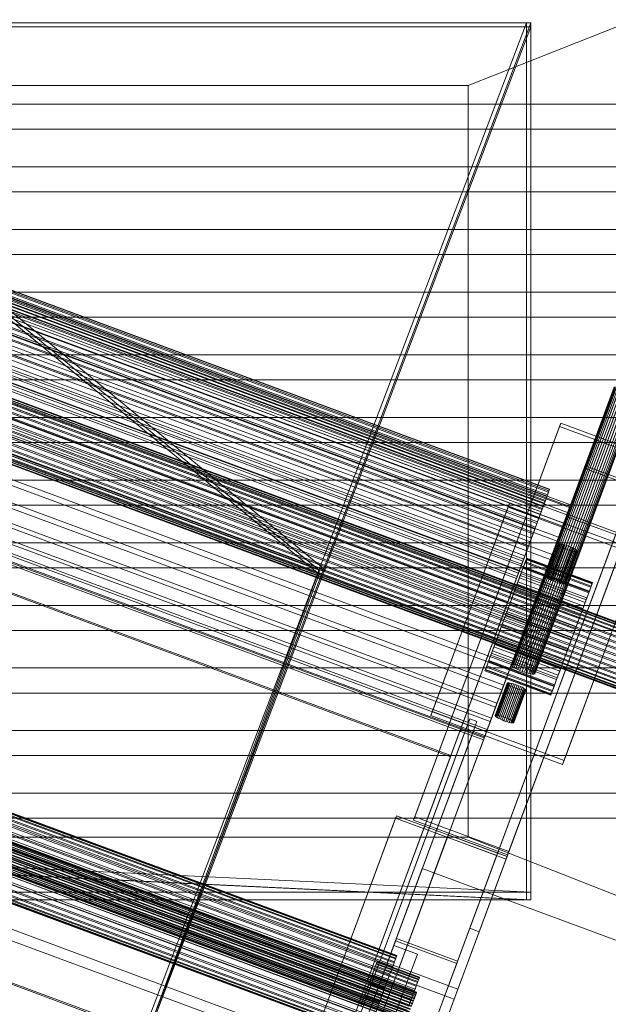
# Model space of a CAD drawing. Header units: millimetres. Extents: x -4395 to 65662, y -65530 to 6847.
# Tile 778 of 1034: x 27021 to 27256, y -18197 to -17804. Entities that reach past the tile are written whole.
import ezdxf

# ---------------------------------------------------------------- set-up
doc = ezdxf.new("R2010")
doc.units = ezdxf.units.MM
for name, color, linetype, lineweight in [('superior_C06', 7, 'Continuous', 0), ('superior_CHUTE_GRIZZLY_SEPARADOR', 7, 'Continuous', 0), ('superior_fines-r33-C06-receiver', 7, 'Continuous', 0)]:
    doc.layers.add(name, color=color, linetype=linetype, lineweight=lineweight)

msp = doc.modelspace()

# ---------------------------------------------------------------- linework, layer by layer
at = {"layer": 'superior_C06'}
for p, q in [((26893.945, -17868.873), (27240.912, -17997.38)), ((26892.461, -17872.879), (27239.428, -18001.386)), ((26892.785, -17872.004), (27239.752, -18000.51)), ((26893.528, -17869.997), (27240.495, -17998.504)), ((26893.694, -17869.551), (27240.661, -17998.057)), ((27231.283, -17994.584), (26903.071, -17873.024)), ((26903.243, -17872.561), (27231.455, -17994.121)), ((27231.469, -17994.082), (26903.257, -17872.522)), ((27231.525, -17993.932), (26903.313, -17872.372)), ((26903.531, -17871.781), (27231.744, -17993.341)), ((26903.922, -17870.725), (27232.134, -17992.285)), ((26904.098, -17870.252), (27232.31, -17991.812)), ((26904.295, -17869.72), (27232.507, -17991.28)), ((26904.354, -17869.561), (27232.566, -17991.121)), ((26891.254, -17876.137), (27238.221, -18004.644)), ((27229.931, -17998.234), (26901.719, -17876.674)), ((27230.477, -17996.762), (26902.264, -17875.202)), ((26902.267, -17875.195), (27230.479, -17996.755)), ((27230.749, -17996.026), (26902.537, -17874.466)), ((26902.665, -17874.122), (27230.877, -17995.682)), ((27231.118, -17995.03), (26902.906, -17873.47)), ((26890.783, -17877.409), (27237.75, -18005.915)), ((26900.093, -17881.064), (27228.305, -18002.624)), ((27228.373, -18002.442), (26900.161, -17880.882)), ((27228.844, -18001.17), (26900.632, -17879.61)), ((26901.013, -17878.582), (27229.225, -18000.142)), ((27229.556, -17999.247), (26901.344, -17877.687)), ((26901.512, -17877.234), (27229.724, -17998.794)), ((26829.348, -17884.926), (27279.467, -18051.637)), ((26888.56, -17883.411), (27235.527, -18011.918)), ((26889.159, -17881.793), (27236.126, -18010.299)), ((27226.946, -18006.293), (26898.734, -17884.733)), ((27227.505, -18004.784), (26899.293, -17883.224)), ((26899.501, -17882.664), (27227.713, -18004.224)), ((26828.002, -17888.561), (27278.121, -18055.272)), ((26828.152, -17888.156), (27278.271, -18054.867)), ((26828.558, -17887.06), (27278.677, -18053.771)), ((26828.675, -17886.742), (27278.795, -18053.453)), ((26828.977, -17885.928), (27279.096, -18052.639)), ((26829.058, -17885.709), (27279.178, -18052.42)), ((26829.244, -17885.207), (27279.363, -18051.918)), ((26829.285, -17885.096), (27279.405, -18051.806)), ((26886.581, -17888.754), (27233.548, -18017.26)), ((27225.939, -18009.014), (26897.727, -17887.454)), ((26897.757, -17887.372), (27225.969, -18008.932)), ((26898.433, -17885.548), (27226.645, -18007.108)), ((26826.571, -17892.424), (27276.69, -18059.135)), ((26826.767, -17891.896), (27276.886, -18058.607)), ((26827.331, -17890.372), (27277.45, -18057.083)), ((26827.507, -17889.896), (27277.627, -18056.607)), ((26885.877, -17890.657), (27232.844, -18019.163)), ((26895.812, -17892.625), (27224.024, -18014.185)), ((27224.171, -18013.787), (26895.959, -17892.227)), ((26896.559, -17890.607), (27224.771, -18012.168)), ((27225.301, -18010.734), (26897.089, -17889.174)), ((26825.114, -17896.358), (27275.233, -18063.069)), ((26825.751, -17894.639), (27275.87, -18061.35)), ((26825.958, -17894.078), (27276.078, -18060.789)), ((26883.619, -17896.752), (27230.586, -18025.258)), ((26894.503, -17896.157), (27222.716, -18017.717)), ((27223.466, -18015.69), (26895.254, -17894.13)), ((26824.057, -17899.211), (27274.177, -18065.922)), ((26824.265, -17898.65), (27274.384, -18065.361)), ((26824.902, -17896.931), (27275.021, -18063.642)), ((26882.836, -17898.866), (27229.803, -18027.373)), ((27221.472, -18021.075), (26893.26, -17899.515)), ((26893.698, -17898.332), (27221.91, -18019.892)), ((27222.232, -18019.022), (26894.02, -17897.462)), ((26822.508, -17903.393), (27272.628, -18070.104)), ((26822.685, -17902.917), (27272.804, -18069.628)), ((26823.249, -17901.393), (27273.368, -18068.104)), ((26823.445, -17900.865), (27273.564, -18067.576)), ((26891.451, -17904.398), (27219.663, -18025.958)), ((27220.155, -18024.629), (26891.943, -17903.069)), ((26892.302, -17902.1), (27220.514, -18023.66)), ((26820.668, -17908.363), (27270.787, -18075.074)), ((27270.85, -18074.904), (26820.73, -17908.194)), ((26820.772, -17908.082), (27270.891, -18074.793)), ((26820.957, -17907.58), (27271.077, -18074.291)), ((26821.039, -17907.361), (27271.158, -18074.072)), ((26821.34, -17906.547), (27271.46, -18073.258)), ((26821.458, -17906.229), (27271.577, -18072.94)), ((26821.864, -17905.133), (27271.983, -18071.844)), ((26822.014, -17904.728), (27272.133, -18071.439)), ((26879.555, -17907.725), (27226.522, -18036.231)), ((26880.387, -17905.48), (27227.354, -18033.986)), ((26889.992, -17908.337), (27218.204, -18029.897)), ((27219.353, -18026.797), (26891.141, -17905.237)), ((26888.933, -17911.198), (27217.145, -18032.758)), ((27217.323, -18032.276), (26889.111, -17910.716)), ((27217.976, -18030.513), (26889.764, -17908.953)), ((26877.008, -17914.603), (27223.975, -18043.109)), ((27215.732, -18036.573), (26887.52, -17915.012)), ((26887.613, -17914.76), (27215.825, -18036.32)), ((26876.16, -17916.891), (27223.127, -18045.397)), ((26873.613, -17923.769), (27220.58, -18052.275)), ((26885.206, -17921.259), (27213.418, -18042.819)), ((27213.461, -18042.704), (26885.249, -17921.144)), ((26872.781, -17926.014), (27219.748, -18054.52)), ((26882.812, -17927.724), (27211.024, -18049.284)), ((27211.202, -18048.802), (26882.99, -17927.242)), ((26869.549, -17934.742), (27216.516, -18063.248)), ((26870.332, -17932.627), (27217.299, -18061.134)), ((26866.587, -17942.74), (27213.554, -18071.246)), ((26867.291, -17940.837), (27214.258, -18069.343)), ((26864.009, -17949.701), (27210.976, -18078.207)), ((26864.608, -17948.082), (27211.575, -18076.589)), ((27258.293, -17950.45), (27217.23, -18061.321)), ((27258.325, -17950.64), (27217.262, -18061.511)), ((27258.441, -17950.327), (27217.378, -18061.198)), ((27258.536, -17950.89), (27217.473, -18061.76)), ((27258.763, -17950.276), (27217.7, -18061.146)), ((27258.918, -17951.189), (27217.855, -18062.059)), ((27259.248, -17950.297), (27218.185, -18061.168)), ((27259.456, -17951.526), (27218.393, -18062.397)), ((27259.876, -17950.392), (27218.813, -18061.262)), ((27260.624, -17950.555), (27219.56, -18061.426)), ((27261.462, -17950.781), (27220.399, -18061.652)), ((27262.358, -17951.061), (27221.295, -18061.932)), ((27263.279, -17951.385), (27222.215, -18062.255)), ((27264.188, -17951.739), (27223.125, -18062.609)), ((26861.914, -17955.356), (27208.881, -18083.863)), ((26862.385, -17954.085), (27209.352, -18082.591)), ((27260.13, -17951.889), (27219.066, -18062.76)), ((27260.913, -17952.264), (27219.85, -18063.134)), ((27261.775, -17952.635), (27220.712, -18063.505)), ((27262.684, -17952.989), (27221.621, -18063.86)), ((27263.605, -17953.313), (27222.542, -18064.183)), ((27264.501, -17953.593), (27223.438, -18064.463)), ((27265.05, -17952.11), (27223.987, -18062.981)), ((27265.339, -17953.819), (27224.276, -18064.689)), ((27265.834, -17952.485), (27224.77, -18063.355)), ((27266.087, -17953.982), (27225.024, -18064.853)), ((27266.507, -17952.848), (27225.444, -18063.718)), ((27266.715, -17954.077), (27225.652, -18064.947)), ((27267.045, -17953.185), (27225.982, -18064.056)), ((27267.2, -17954.098), (27226.137, -18064.969)), ((27267.427, -17953.484), (27226.364, -18064.355)), ((27267.522, -17954.047), (27226.459, -18064.917)), ((27267.638, -17953.734), (27226.575, -18064.604)), ((27226.607, -18064.794), (27267.67, -17953.924)), ((26860.383, -17959.49), (27207.35, -18087.996)), ((26860.707, -17958.614), (27207.674, -18087.121)), ((26859.223, -17962.62), (27206.19, -18091.127)), ((27206.441, -18090.449), (26859.474, -17961.943)), ((26859.64, -17961.496), (27206.607, -18090.003)), ((27178.319, -18123.192), (27236.491, -17966.126)), ((27236.967, -17964.842), (27178.794, -18121.909)), ((27236.967, -17964.842), (27236.491, -17966.126)), ((27236.491, -17966.126), (27274.001, -17980.018)), ((27274.477, -17978.735), (27236.967, -17964.842)), ((26864.801, -17976.354), (27193.013, -18097.914)), ((27193.191, -18097.432), (26864.979, -17975.872)), ((27216.304, -18135.801), (27274.477, -17978.735)), ((26698.409, -19462.137), (27246.316, -17982.788)), ((27246.673, -17981.825), (26698.766, -19461.174)), ((27274.001, -17980.018), (27215.828, -18137.085)), ((27246.673, -17981.825), (27246.316, -17982.788)), ((27246.316, -17982.788), (27269.76, -17991.47)), ((27270.116, -17990.508), (27246.673, -17981.825)), ((27265.83, -17990.563), (26717.923, -19469.911)), ((26722.209, -19469.857), (27270.116, -17990.508)), ((27232.566, -17991.121), (27231.525, -17993.932)), ((27232.566, -17991.121), (27232.31, -17991.812)), ((27232.507, -17991.28), (27232.566, -17991.121)), ((26721.674, -19471.301), (27269.581, -17991.952)), ((27269.76, -17991.47), (26721.853, -19470.819)), ((27231.455, -17994.121), (27230.477, -17996.762)), ((27231.118, -17995.03), (27230.477, -17996.762)), ((27230.479, -17996.755), (27231.455, -17994.121)), ((27231.744, -17993.341), (27230.749, -17996.026)), ((27230.749, -17996.026), (27231.283, -17994.584)), ((27231.744, -17993.341), (27230.877, -17995.682)), ((27232.134, -17992.285), (27231.118, -17995.03)), ((27231.469, -17994.082), (27231.118, -17995.03)), ((27232.31, -17991.812), (27231.283, -17994.584)), ((27231.283, -17994.584), (27231.525, -17993.932)), ((27231.455, -17994.121), (27232.134, -17992.285)), ((27232.507, -17991.28), (27231.469, -17994.082)), ((27231.525, -17993.932), (27231.469, -17994.082)), ((27232.31, -17991.812), (27231.744, -17993.341)), ((27232.134, -17992.285), (27232.507, -17991.28)), ((27185.217, -18081.532), (27216.015, -17998.379)), ((27216.609, -17996.774), (27185.812, -18079.927)), ((27216.609, -17996.774), (27216.015, -17998.379)), ((27216.015, -17998.379), (27268.529, -18017.828)), ((27269.123, -18016.224), (27216.609, -17996.774)), ((27229.724, -17998.794), (27228.305, -18002.624)), ((27228.844, -18001.17), (27229.931, -17998.234)), ((27229.724, -17998.794), (27228.844, -18001.17)), ((27229.225, -18000.142), (27230.479, -17996.755)), ((27230.479, -17996.755), (27229.556, -17999.247)), ((27230.477, -17996.762), (27229.556, -17999.247)), ((27230.877, -17995.682), (27229.724, -17998.794)), ((27230.877, -17995.682), (27229.931, -17998.234)), ((27229.931, -17998.234), (27230.749, -17996.026)), ((27239.428, -18001.386), (27240.495, -17998.504)), ((27240.661, -17998.057), (27239.752, -18000.51)), ((27240.495, -17998.504), (27240.912, -17997.38)), ((27240.912, -17997.38), (27240.661, -17998.057)), ((26691.278, -19481.39), (27239.185, -18002.041)), ((27239.542, -18001.078), (26691.635, -19480.427)), ((27228.305, -18002.624), (27226.645, -18007.108)), ((27228.373, -18002.442), (27226.946, -18006.293)), ((27227.505, -18004.784), (27228.844, -18001.17)), ((27228.305, -18002.624), (27227.505, -18004.784)), ((27227.713, -18004.224), (27229.225, -18000.142)), ((27229.556, -17999.247), (27228.373, -18002.442)), ((27229.225, -18000.142), (27228.373, -18002.442)), ((27237.75, -18005.915), (27239.428, -18001.386)), ((27239.752, -18000.51), (27238.221, -18004.644)), ((27239.542, -18001.078), (27239.185, -18002.041)), ((27239.185, -18002.041), (27262.629, -18010.724)), ((27262.985, -18009.761), (27239.542, -18001.078)), ((27226.946, -18006.293), (27225.301, -18010.734)), ((27225.939, -18009.014), (27227.505, -18004.784)), ((27225.969, -18008.932), (27227.713, -18004.224)), ((27227.713, -18004.224), (27226.946, -18006.293)), ((27235.527, -18011.918), (27237.75, -18005.915)), ((27238.221, -18004.644), (27236.126, -18010.299)), ((26710.971, -19488.684), (27258.878, -18009.335)), ((27262.629, -18010.724), (26714.722, -19490.073)), ((26715.078, -19489.11), (27262.985, -18009.761)), ((27225.301, -18010.734), (27223.466, -18015.69)), ((27224.024, -18014.185), (27225.969, -18008.932)), ((27224.171, -18013.787), (27225.939, -18009.014)), ((27226.645, -18007.108), (27224.771, -18012.168)), ((27225.969, -18008.932), (27225.301, -18010.734)), ((27226.645, -18007.108), (27225.939, -18009.014)), ((27236.126, -18010.299), (27233.548, -18017.26)), ((27221.91, -18019.892), (27224.024, -18014.185)), ((27222.232, -18019.022), (27224.171, -18013.787)), ((27224.771, -18012.168), (27222.716, -18017.717)), ((27224.024, -18014.185), (27223.466, -18015.69)), ((27224.771, -18012.168), (27224.171, -18013.787)), ((27236.14, -18013.143), (27231.349, -18026.078)), ((27236.165, -18013.295), (27231.375, -18026.23)), ((27236.258, -18013.044), (27231.467, -18025.979)), ((27236.334, -18013.494), (27231.544, -18026.429)), ((27236.516, -18013.003), (27231.725, -18025.938)), ((27236.64, -18013.734), (27231.849, -18026.669)), ((27236.904, -18013.021), (27232.113, -18025.955)), ((27237.07, -18014.004), (27232.28, -18026.939)), ((27237.406, -18013.096), (27232.616, -18026.031)), ((27237.609, -18014.294), (27232.818, -18027.229)), ((27232.844, -18019.163), (27235.527, -18011.918)), ((27238.004, -18013.227), (27233.214, -18026.162)), ((27238.236, -18014.594), (27233.445, -18027.528)), ((27238.675, -18013.408), (27233.884, -18026.343)), ((27239.392, -18013.632), (27234.601, -18026.567)), ((27240.128, -18013.89), (27235.338, -18026.825)), ((27240.856, -18014.174), (27236.065, -18027.109)), ((27236.14, -18013.143), (27236.258, -18013.044)), ((27236.165, -18013.295), (27236.14, -18013.143)), ((27236.334, -18013.494), (27236.165, -18013.295)), ((27236.258, -18013.044), (27236.516, -18013.003)), ((27236.64, -18013.734), (27236.334, -18013.494)), ((27236.516, -18013.003), (27236.904, -18013.021)), ((27237.07, -18014.004), (27236.64, -18013.734)), ((27241.546, -18014.471), (27236.755, -18027.406)), ((27236.904, -18013.021), (27237.406, -18013.096)), ((27237.609, -18014.294), (27237.07, -18014.004)), ((27237.406, -18013.096), (27238.004, -18013.227)), ((27238.236, -18014.594), (27237.609, -18014.294)), ((27238.004, -18013.227), (27238.675, -18013.408)), ((27238.926, -18014.891), (27238.236, -18014.594)), ((27238.675, -18013.408), (27239.392, -18013.632)), ((27239.392, -18013.632), (27240.128, -18013.89)), ((27240.128, -18013.89), (27240.856, -18014.174)), ((27240.856, -18014.174), (27241.546, -18014.471)), ((27241.546, -18014.471), (27242.172, -18014.77)), ((27222.716, -18017.717), (27220.514, -18023.66)), ((27223.466, -18015.69), (27221.472, -18021.075)), ((27222.716, -18017.717), (27222.232, -18019.022)), ((27223.444, -18018.628), (27223.245, -18019.168)), ((27223.324, -18018.953), (27223.444, -18018.628)), ((27223.444, -18018.628), (27249.701, -18028.353)), ((27233.548, -18017.26), (27230.586, -18025.258)), ((27238.926, -18014.891), (27234.135, -18027.826)), ((27239.653, -18015.174), (27234.862, -18028.109)), ((27240.389, -18015.433), (27235.599, -18028.368)), ((27241.107, -18015.657), (27236.316, -18028.592)), ((27241.777, -18015.838), (27236.986, -18028.773)), ((27242.172, -18014.77), (27237.382, -18027.705)), ((27242.375, -18015.968), (27237.584, -18028.903)), ((27268.529, -18017.828), (27237.731, -18100.981)), ((27242.711, -18015.061), (27237.92, -18027.996)), ((27242.877, -18016.044), (27238.087, -18028.979)), ((27238.326, -18099.377), (27269.123, -18016.224)), ((27243.142, -18015.331), (27238.351, -18028.266)), ((27243.265, -18016.061), (27238.474, -18028.996)), ((27243.447, -18015.57), (27238.656, -18028.505)), ((27243.523, -18016.02), (27238.733, -18028.955)), ((27243.616, -18015.77), (27238.825, -18028.704)), ((27238.851, -18028.856), (27243.642, -18015.921)), ((27239.653, -18015.174), (27238.926, -18014.891)), ((27240.389, -18015.433), (27239.653, -18015.174)), ((27241.107, -18015.657), (27240.389, -18015.433)), ((27241.777, -18015.838), (27241.107, -18015.657)), ((27242.375, -18015.968), (27241.777, -18015.838)), ((27242.172, -18014.77), (27242.711, -18015.061)), ((27242.877, -18016.044), (27242.375, -18015.968)), ((27242.711, -18015.061), (27243.142, -18015.331)), ((27243.265, -18016.061), (27242.877, -18016.044)), ((27243.142, -18015.331), (27243.447, -18015.57)), ((27243.523, -18016.02), (27243.265, -18016.061)), ((27243.447, -18015.57), (27243.616, -18015.77)), ((27243.642, -18015.921), (27243.523, -18016.02)), ((27243.616, -18015.77), (27243.642, -18015.921)), ((27222.043, -18022.411), (27209.724, -18055.672)), ((27221.472, -18021.075), (27219.353, -18026.797)), ((27219.663, -18025.958), (27221.91, -18019.892)), ((27220.155, -18024.629), (27222.232, -18019.022)), ((27222.043, -18022.411), (27220.498, -18026.583)), ((27221.147, -18024.83), (27222.153, -18022.115)), ((27221.91, -18019.892), (27221.472, -18021.075)), ((27222.732, -18020.551), (27221.927, -18022.725)), ((27248.3, -18032.136), (27222.043, -18022.411)), ((27222.153, -18022.115), (27222.888, -18020.131)), ((27222.153, -18022.115), (27248.41, -18031.84)), ((27223.245, -18019.168), (27222.732, -18020.551)), ((27222.732, -18020.551), (27248.989, -18030.276)), ((27222.888, -18020.131), (27223.324, -18018.953)), ((27222.888, -18020.131), (27249.145, -18029.855)), ((27223.245, -18019.168), (27249.501, -18028.892)), ((27223.324, -18018.953), (27249.581, -18028.678)), ((27229.803, -18027.373), (27232.844, -18019.163)), ((27217.323, -18032.276), (27219.663, -18025.958)), ((27217.976, -18030.513), (27220.155, -18024.629)), ((27220.514, -18023.66), (27218.204, -18029.897)), ((27219.663, -18025.958), (27219.353, -18026.797)), ((27220.86, -18025.606), (27219.572, -18029.084)), ((27219.91, -18028.171), (27221.147, -18024.83)), ((27220.514, -18023.66), (27220.155, -18024.629)), ((27221.927, -18022.725), (27220.86, -18025.606)), ((27220.86, -18025.606), (27247.117, -18035.331)), ((27221.147, -18024.83), (27247.404, -18034.554)), ((27221.927, -18022.725), (27248.184, -18032.45)), ((27230.586, -18025.258), (27227.354, -18033.986)), ((27231.467, -18025.979), (27231.349, -18026.078)), ((27231.349, -18026.078), (27231.375, -18026.23)), ((27231.375, -18026.23), (27231.544, -18026.429)), ((27231.725, -18025.938), (27231.467, -18025.979)), ((27231.544, -18026.429), (27231.849, -18026.669)), ((27232.113, -18025.955), (27231.725, -18025.938)), ((27232.616, -18026.031), (27232.113, -18025.955)), ((27233.214, -18026.162), (27232.616, -18026.031)), ((27233.884, -18026.343), (27233.214, -18026.162)), ((27234.601, -18026.567), (27233.884, -18026.343)), ((27208.179, -18059.844), (27220.498, -18026.583)), ((27218.204, -18029.897), (27215.825, -18036.32)), ((27219.353, -18026.797), (27217.145, -18032.758)), ((27218.204, -18029.897), (27217.976, -18030.513)), ((27219.572, -18029.084), (27218.112, -18033.025)), ((27218.488, -18032.01), (27219.91, -18028.171)), ((27219.572, -18029.084), (27245.829, -18038.809)), ((27219.91, -18028.171), (27246.167, -18037.896)), ((27220.498, -18026.583), (27246.755, -18036.307)), ((27226.522, -18036.231), (27229.803, -18027.373)), ((27231.849, -18026.669), (27232.28, -18026.939)), ((27232.28, -18026.939), (27232.818, -18027.229)), ((27232.818, -18027.229), (27233.445, -18027.528)), ((27233.445, -18027.528), (27234.135, -18027.826)), ((27234.135, -18027.826), (27234.862, -18028.109)), ((27235.338, -18026.825), (27234.601, -18026.567)), ((27234.862, -18028.109), (27235.599, -18028.368)), ((27236.065, -18027.109), (27235.338, -18026.825)), ((27235.599, -18028.368), (27236.316, -18028.592)), ((27236.755, -18027.406), (27236.065, -18027.109)), ((27236.316, -18028.592), (27236.986, -18028.773)), ((27237.382, -18027.705), (27236.755, -18027.406)), ((27236.986, -18028.773), (27237.584, -18028.903)), ((27237.92, -18027.996), (27237.382, -18027.705)), ((27237.584, -18028.903), (27238.087, -18028.979)), ((27238.351, -18028.266), (27237.92, -18027.996)), ((27238.087, -18028.979), (27238.474, -18028.996)), ((27238.656, -18028.505), (27238.351, -18028.266)), ((27238.474, -18028.996), (27238.733, -18028.955)), ((27238.825, -18028.704), (27238.656, -18028.505)), ((27238.733, -18028.955), (27238.851, -18028.856)), ((27238.851, -18028.856), (27238.825, -18028.704)), ((27248.184, -18032.45), (27248.989, -18030.276)), ((27249.145, -18029.855), (27248.41, -18031.84)), ((27248.989, -18030.276), (27249.501, -18028.892)), ((27249.581, -18028.678), (27249.145, -18029.855)), ((27249.501, -18028.892), (27249.701, -18028.353)), ((27249.701, -18028.353), (27249.581, -18028.678)), ((27273.492, -18240.524), (26710.843, -18032.136)), ((27217.145, -18032.758), (26717.145, -19382.758)), ((26717.323, -19382.276), (27217.323, -18032.276)), ((27215.732, -18036.573), (27217.976, -18030.513)), ((27218.112, -18033.025), (27216.537, -18037.277)), ((27216.936, -18036.199), (27218.488, -18032.01)), ((27217.145, -18032.758), (27217.323, -18032.276)), ((27218.112, -18033.025), (27244.369, -18042.749)), ((27218.488, -18032.01), (27244.745, -18041.735)), ((27227.354, -18033.986), (27223.975, -18043.109)), ((27235.981, -18065.397), (27248.3, -18032.136)), ((27246.755, -18036.307), (27248.3, -18032.136)), ((27247.117, -18035.331), (27248.184, -18032.45)), ((27248.41, -18031.84), (27247.404, -18034.554)), ((26709.801, -18034.949), (27272.45, -18243.337)), ((27215.825, -18036.32), (27213.418, -18042.819)), ((27213.461, -18042.704), (27215.732, -18036.573)), ((27216.537, -18037.277), (27214.908, -18041.677)), ((27215.315, -18040.578), (27216.936, -18036.199)), ((27215.825, -18036.32), (27215.732, -18036.573)), ((27216.537, -18037.277), (27242.794, -18047.001)), ((27216.936, -18036.199), (27243.193, -18045.924)), ((27223.127, -18045.397), (27226.522, -18036.231)), ((27246.755, -18036.307), (27234.436, -18069.568)), ((27246.167, -18037.896), (27244.745, -18041.735)), ((27245.829, -18038.809), (27247.117, -18035.331)), ((27247.404, -18034.554), (27246.167, -18037.896)), ((27214.908, -18041.677), (27213.286, -18046.055)), ((27213.685, -18044.978), (27215.315, -18040.578)), ((27214.908, -18041.677), (27241.165, -18051.401)), ((27215.315, -18040.578), (27241.572, -18050.303)), ((27244.745, -18041.735), (27243.193, -18045.924)), ((27244.369, -18042.749), (27245.829, -18038.809)), ((27195.973, -18190.695), (26802.118, -18044.823)), ((27213.418, -18042.819), (27211.024, -18049.284)), ((27211.202, -18048.802), (27213.461, -18042.704)), ((27213.286, -18046.055), (27211.734, -18050.245)), ((27212.11, -18049.23), (27213.685, -18044.978)), ((27213.286, -18046.055), (27239.543, -18055.78)), ((27213.418, -18042.819), (27213.461, -18042.704)), ((27213.685, -18044.978), (27239.942, -18054.703)), ((27219.748, -18054.52), (27223.127, -18045.397)), ((27223.975, -18043.109), (27220.58, -18052.275)), ((27243.193, -18045.924), (27241.572, -18050.303)), ((27242.794, -18047.001), (27244.369, -18042.749)), ((27211.024, -18049.284), (26711.024, -19399.284)), ((26711.202, -19398.802), (27211.202, -18048.802)), ((26800.633, -18048.834), (27194.487, -18194.706)), ((27210.651, -18053.171), (27212.11, -18049.23)), ((27211.024, -18049.284), (27211.202, -18048.802)), ((27212.11, -18049.23), (27238.367, -18058.955)), ((27241.165, -18051.401), (27242.794, -18047.001)), ((26828.267, -18053.399), (27170.546, -18180.169)), ((26828.428, -18052.967), (27170.706, -18179.737)), ((26828.838, -18051.859), (27171.116, -18178.629)), ((26828.948, -18051.562), (27171.226, -18178.331)), ((26829.201, -18050.88), (27171.479, -18177.649)), ((26829.257, -18050.728), (27171.535, -18177.498)), ((26829.342, -18050.497), (27171.621, -18177.267)), ((27209.363, -18056.648), (27210.651, -18053.171)), ((27211.734, -18050.245), (27210.313, -18054.084)), ((27210.651, -18053.171), (27236.908, -18062.895)), ((27211.734, -18050.245), (27237.991, -18059.97)), ((27220.58, -18052.275), (27217.299, -18061.134)), ((27239.543, -18055.78), (27241.165, -18051.401)), ((27241.572, -18050.303), (27239.942, -18054.703)), ((26813.422, -18057.492), (27179.144, -18192.945)), ((26813.478, -18057.34), (27179.2, -18192.792)), ((26813.623, -18056.949), (27179.345, -18192.402)), ((26813.662, -18056.844), (27179.384, -18192.296)), ((26813.751, -18056.603), (27179.473, -18192.056)), ((26813.771, -18056.55), (27179.493, -18192.002)), ((26813.801, -18056.468), (27179.523, -18191.921)), ((26826.599, -18057.904), (27168.877, -18184.674)), ((26826.839, -18057.257), (27169.117, -18184.027)), ((26827.512, -18055.44), (27169.79, -18182.21)), ((26827.715, -18054.89), (27169.994, -18181.66)), ((27209.075, -18057.425), (27208.07, -18060.14)), ((27208.179, -18059.844), (27209.724, -18055.672)), ((27208.296, -18059.53), (27209.363, -18056.648)), ((27210.313, -18054.084), (27209.075, -18057.425)), ((27209.075, -18057.425), (27235.332, -18067.15)), ((27209.363, -18056.648), (27235.62, -18066.373)), ((27209.724, -18055.672), (27235.981, -18065.397)), ((27210.313, -18054.084), (27236.569, -18063.809)), ((27216.516, -18063.248), (27219.748, -18054.52)), ((27237.991, -18059.97), (27239.543, -18055.78)), ((27239.942, -18054.703), (27238.367, -18058.955)), ((26812.074, -18061.13), (27177.796, -18196.583)), ((26812.174, -18060.861), (27177.896, -18196.314)), ((26812.468, -18060.067), (27178.19, -18195.52)), ((26812.562, -18059.814), (27178.284, -18195.266)), ((26812.833, -18059.082), (27178.555, -18194.535)), ((26812.918, -18058.854), (27178.64, -18194.306)), ((26813.155, -18058.213), (27178.877, -18193.665)), ((26813.227, -18058.019), (27178.949, -18193.471)), ((26825.565, -18060.695), (27167.844, -18187.465)), ((26825.832, -18059.976), (27168.11, -18186.746)), ((27206.978, -18063.087), (27207.49, -18061.704)), ((27208.07, -18060.14), (27207.335, -18062.124)), ((27207.49, -18061.704), (27208.296, -18059.53)), ((27207.49, -18061.704), (27233.747, -18071.429)), ((27208.07, -18060.14), (27234.327, -18069.865)), ((27234.436, -18069.568), (27208.179, -18059.844)), ((27208.296, -18059.53), (27234.553, -18069.254)), ((27217.299, -18061.134), (27214.258, -18069.343)), ((27217.378, -18061.198), (27217.23, -18061.321)), ((27217.23, -18061.321), (27217.262, -18061.511)), ((27217.262, -18061.511), (27217.473, -18061.76)), ((27217.7, -18061.146), (27217.378, -18061.198)), ((27217.473, -18061.76), (27217.855, -18062.059)), ((27218.185, -18061.168), (27217.7, -18061.146)), ((27218.813, -18061.262), (27218.185, -18061.168)), ((27219.56, -18061.426), (27218.813, -18061.262)), ((27220.399, -18061.652), (27219.56, -18061.426)), ((27221.295, -18061.932), (27220.399, -18061.652)), ((27236.569, -18063.809), (27237.991, -18059.97)), ((27238.367, -18058.955), (27236.908, -18062.895)), ((26810.518, -18065.332), (27176.24, -18200.785)), ((26810.603, -18065.104), (27176.325, -18200.556)), ((26810.874, -18064.372), (27176.596, -18199.825)), ((26810.968, -18064.119), (27176.69, -18199.571)), ((26811.262, -18063.325), (27176.984, -18198.778)), ((26811.361, -18063.056), (27177.083, -18198.508)), ((26811.667, -18062.23), (27177.389, -18197.683)), ((26811.769, -18061.956), (27177.491, -18197.408)), ((26824.45, -18063.707), (27166.728, -18190.477)), ((26824.733, -18062.944), (27167.011, -18189.713)), ((27206.778, -18063.627), (27206.978, -18063.087)), ((27206.899, -18063.301), (27206.778, -18063.627)), ((27206.778, -18063.627), (27233.035, -18073.351)), ((27207.335, -18062.124), (27206.899, -18063.301)), ((27233.156, -18073.026), (27206.899, -18063.301)), ((27206.978, -18063.087), (27233.235, -18072.812)), ((27207.335, -18062.124), (27233.592, -18071.849)), ((27213.554, -18071.246), (27216.516, -18063.248)), ((27217.855, -18062.059), (27218.393, -18062.397)), ((27218.393, -18062.397), (27219.066, -18062.76)), ((27219.066, -18062.76), (27219.85, -18063.134)), ((27219.85, -18063.134), (27220.712, -18063.505)), ((27220.712, -18063.505), (27221.621, -18063.86)), ((27222.215, -18062.255), (27221.295, -18061.932)), ((27221.621, -18063.86), (27222.542, -18064.183)), ((27223.125, -18062.609), (27222.215, -18062.255)), ((27222.542, -18064.183), (27223.438, -18064.463)), ((27223.987, -18062.981), (27223.125, -18062.609)), ((27223.438, -18064.463), (27224.276, -18064.689)), ((27224.77, -18063.355), (27223.987, -18062.981)), ((27224.276, -18064.689), (27225.024, -18064.853)), ((27225.444, -18063.718), (27224.77, -18063.355)), ((27225.024, -18064.853), (27225.652, -18064.947)), ((27225.982, -18064.056), (27225.444, -18063.718)), ((27225.652, -18064.947), (27226.137, -18064.969)), ((27226.364, -18064.355), (27225.982, -18064.056)), ((27226.137, -18064.969), (27226.459, -18064.917)), ((27226.575, -18064.604), (27226.364, -18064.355)), ((27226.459, -18064.917), (27226.607, -18064.794)), ((27226.607, -18064.794), (27226.575, -18064.604)), ((27234.436, -18069.568), (27235.981, -18065.397)), ((27235.332, -18067.15), (27236.569, -18063.809)), ((27236.908, -18062.895), (27235.62, -18066.373)), ((26809.635, -18067.718), (27175.357, -18203.17)), ((27175.387, -18203.089), (26809.665, -18067.637)), ((26809.685, -18067.583), (27175.407, -18203.036)), ((26809.774, -18067.342), (27175.496, -18202.795)), ((26809.813, -18067.237), (27175.535, -18202.69)), ((26809.957, -18066.846), (27175.679, -18202.299)), ((26810.014, -18066.694), (27175.736, -18202.146)), ((26810.209, -18066.167), (27175.931, -18201.62)), ((26810.281, -18065.973), (27176.003, -18201.426)), ((26822.429, -18069.162), (27164.708, -18195.932)), ((26823.296, -18066.824), (27165.574, -18193.593)), ((26823.584, -18066.045), (27165.862, -18192.815)), ((27215.608, -18068.578), (27210.817, -18081.513)), ((27215.634, -18068.73), (27210.843, -18081.665)), ((27215.727, -18068.48), (27210.936, -18081.415)), ((27215.803, -18068.93), (27211.012, -18081.864)), ((27215.985, -18068.438), (27211.194, -18081.373)), ((27216.108, -18069.169), (27211.318, -18082.104)), ((27214.258, -18069.343), (27211.575, -18076.589)), ((27216.372, -18068.456), (27211.582, -18081.391)), ((27216.539, -18069.439), (27211.748, -18082.374)), ((27216.875, -18068.531), (27212.084, -18081.466)), ((27217.078, -18069.729), (27212.287, -18082.664)), ((27217.473, -18068.662), (27212.682, -18081.597)), ((27218.143, -18068.843), (27213.353, -18081.778)), ((27218.86, -18069.067), (27214.07, -18082.002)), ((27219.597, -18069.326), (27214.806, -18082.261)), ((27220.324, -18069.609), (27215.533, -18082.544)), ((27215.608, -18068.578), (27215.727, -18068.48)), ((27215.634, -18068.73), (27215.608, -18068.578)), ((27215.803, -18068.93), (27215.634, -18068.73)), ((27215.727, -18068.48), (27215.985, -18068.438)), ((27216.108, -18069.169), (27215.803, -18068.93)), ((27215.985, -18068.438), (27216.372, -18068.456)), ((27216.539, -18069.439), (27216.108, -18069.169)), ((27216.372, -18068.456), (27216.875, -18068.531)), ((27217.078, -18069.729), (27216.539, -18069.439)), ((27216.875, -18068.531), (27217.473, -18068.662)), ((27217.704, -18070.029), (27217.078, -18069.729)), ((27217.473, -18068.662), (27218.143, -18068.843)), ((27218.143, -18068.843), (27218.86, -18069.067)), ((27218.86, -18069.067), (27219.597, -18069.326)), ((27219.597, -18069.326), (27220.324, -18069.609)), ((27220.324, -18069.609), (27221.014, -18069.906)), ((27234.553, -18069.254), (27233.747, -18071.429)), ((27234.327, -18069.865), (27235.332, -18067.15)), ((27235.62, -18066.373), (27234.553, -18069.254)), ((26821.048, -18072.893), (27163.326, -18199.662)), ((26821.314, -18072.174), (27163.592, -18198.944)), ((26822.147, -18069.925), (27164.425, -18196.695)), ((27210.976, -18078.207), (27213.554, -18071.246)), ((27217.704, -18070.029), (27212.913, -18082.964)), ((27218.394, -18070.326), (27213.603, -18083.261)), ((27219.121, -18070.609), (27214.331, -18083.544)), ((27219.858, -18070.868), (27215.067, -18083.803)), ((27220.575, -18071.092), (27215.784, -18084.027)), ((27221.014, -18069.906), (27216.223, -18082.841)), ((27221.245, -18071.273), (27216.455, -18084.208)), ((27221.641, -18070.206), (27216.85, -18083.141)), ((27221.843, -18071.404), (27217.053, -18084.339)), ((27222.18, -18070.496), (27217.389, -18083.431)), ((27222.346, -18071.479), (27217.555, -18084.414)), ((27218.394, -18070.326), (27217.704, -18070.029)), ((27222.61, -18070.766), (27217.819, -18083.701)), ((27222.734, -18071.497), (27217.943, -18084.431)), ((27222.916, -18071.005), (27218.125, -18083.94)), ((27222.992, -18071.455), (27218.201, -18084.39)), ((27223.084, -18071.205), (27218.294, -18084.14)), ((27218.319, -18084.292), (27223.11, -18071.357)), ((27219.121, -18070.609), (27218.394, -18070.326)), ((27219.858, -18070.868), (27219.121, -18070.609)), ((27220.575, -18071.092), (27219.858, -18070.868)), ((27221.245, -18071.273), (27220.575, -18071.092)), ((27221.014, -18069.906), (27221.641, -18070.206)), ((27221.843, -18071.404), (27221.245, -18071.273)), ((27221.641, -18070.206), (27222.18, -18070.496)), ((27222.346, -18071.479), (27221.843, -18071.404)), ((27222.18, -18070.496), (27222.61, -18070.766)), ((27222.734, -18071.497), (27222.346, -18071.479)), ((27222.61, -18070.766), (27222.916, -18071.005)), ((27222.992, -18071.455), (27222.734, -18071.497)), ((27222.916, -18071.005), (27223.084, -18071.205)), ((27223.11, -18071.357), (27222.992, -18071.455)), ((27223.084, -18071.205), (27223.11, -18071.357)), ((27233.235, -18072.812), (27233.035, -18073.351)), ((27233.035, -18073.351), (27233.156, -18073.026)), ((27233.156, -18073.026), (27233.592, -18071.849)), ((27233.747, -18071.429), (27233.235, -18072.812)), ((27233.592, -18071.849), (27234.327, -18069.865)), ((26819.368, -18077.429), (27161.646, -18204.198)), ((26820.041, -18075.612), (27162.319, -18202.382)), ((26820.28, -18074.965), (27162.559, -18201.735)), ((27211.575, -18076.589), (27209.352, -18082.591)), ((26817.931, -18081.307), (27160.21, -18208.077)), ((26818.042, -18081.009), (27160.32, -18207.779)), ((26818.452, -18079.902), (27160.73, -18206.671)), ((26818.612, -18079.469), (27160.89, -18206.239)), ((26819.164, -18077.979), (27161.442, -18204.748)), ((27185.217, -18081.532), (27185.812, -18079.927)), ((27237.731, -18100.981), (27185.217, -18081.532)), ((27185.812, -18079.927), (27238.326, -18099.377)), ((27208.881, -18083.863), (27210.976, -18078.207)), ((27210.936, -18081.415), (27210.817, -18081.513)), ((27210.817, -18081.513), (27210.843, -18081.665)), ((27211.194, -18081.373), (27210.936, -18081.415)), ((27211.582, -18081.391), (27211.194, -18081.373)), ((27212.084, -18081.466), (27211.582, -18081.391)), ((27212.682, -18081.597), (27212.084, -18081.466)), ((27200.747, -18082.791), (26741.81, -19321.92)), ((26744.623, -19322.962), (27203.56, -18083.833)), ((26788.431, -18081.78), (27182.285, -18227.652)), ((26817.537, -18082.371), (27159.815, -18209.141)), ((27159.901, -18208.911), (26817.622, -18082.141)), ((26817.679, -18081.989), (27159.957, -18208.759)), ((27200.747, -18082.791), (27198.667, -18088.406)), ((27203.56, -18083.833), (27200.747, -18082.791)), ((27201.48, -18089.448), (27203.56, -18083.833)), ((27207.35, -18087.996), (27208.881, -18083.863)), ((27209.352, -18082.591), (27207.674, -18087.121)), ((27210.843, -18081.665), (27211.012, -18081.864)), ((27211.012, -18081.864), (27211.318, -18082.104)), ((27211.318, -18082.104), (27211.748, -18082.374)), ((27211.748, -18082.374), (27212.287, -18082.664)), ((27212.287, -18082.664), (27212.913, -18082.964)), ((27213.353, -18081.778), (27212.682, -18081.597)), ((27212.913, -18082.964), (27213.603, -18083.261)), ((27214.07, -18082.002), (27213.353, -18081.778)), ((27213.603, -18083.261), (27214.331, -18083.544)), ((27214.806, -18082.261), (27214.07, -18082.002)), ((27214.331, -18083.544), (27215.067, -18083.803)), ((27215.533, -18082.544), (27214.806, -18082.261)), ((27215.067, -18083.803), (27215.784, -18084.027)), ((27216.223, -18082.841), (27215.533, -18082.544)), ((27215.784, -18084.027), (27216.455, -18084.208)), ((27216.85, -18083.141), (27216.223, -18082.841)), ((27216.455, -18084.208), (27217.053, -18084.339)), ((27217.389, -18083.431), (27216.85, -18083.141)), ((27217.053, -18084.339), (27217.555, -18084.414)), ((27217.819, -18083.701), (27217.389, -18083.431)), ((27217.555, -18084.414), (27217.943, -18084.431)), ((27218.125, -18083.94), (27217.819, -18083.701)), ((27217.943, -18084.431), (27218.201, -18084.39)), ((27218.294, -18084.14), (27218.125, -18083.94)), ((27218.201, -18084.39), (27218.319, -18084.292)), ((27218.319, -18084.292), (27218.294, -18084.14)), ((26739.73, -19327.536), (27198.667, -18088.406)), ((27180.8, -18231.663), (26786.945, -18085.791)), ((27198.667, -18088.406), (27201.48, -18089.448)), ((27206.441, -18090.449), (27207.35, -18087.996)), ((27207.674, -18087.121), (27206.607, -18090.003)), ((27201.48, -18089.448), (26742.543, -19328.578)), ((27206.607, -18090.003), (27206.19, -18091.127)), ((27206.19, -18091.127), (27206.441, -18090.449)), ((27193.013, -18097.914), (26740.92, -19318.565)), ((26741.098, -19318.083), (27193.191, -18097.432)), ((27193.013, -18097.914), (27193.191, -18097.432)), ((27237.731, -18100.981), (27238.326, -18099.377)), ((26739.576, -19287.642), (27171.138, -18122.426)), ((27171.494, -18121.463), (26739.933, -19286.679)), ((27171.494, -18121.463), (27171.138, -18122.426)), ((27171.138, -18122.426), (27211.461, -18137.361)), ((27211.817, -18136.398), (27171.494, -18121.463)), ((27178.319, -18123.192), (27178.794, -18121.909)), ((27215.828, -18137.085), (27178.319, -18123.192)), ((27178.794, -18121.909), (27216.304, -18135.801)), ((26781.821, -19236.924), (27191.768, -18130.067)), ((27192.125, -18129.104), (26782.177, -19235.962)), ((27192.125, -18129.104), (27191.768, -18130.067)), ((27191.768, -18130.067), (27215.212, -18138.75)), ((27215.568, -18137.787), (27192.125, -18129.104)), ((26780.256, -19301.614), (27211.817, -18136.398)), ((27211.817, -18136.398), (26801.87, -19243.255)), ((27211.817, -18136.398), (27200.705, -18166.401)), ((27211.461, -18137.361), (27211.817, -18136.398)), ((27215.568, -18137.787), (27211.817, -18136.398)), ((27215.828, -18137.085), (27216.304, -18135.801)), ((27211.461, -18137.361), (26779.899, -19302.576)), ((27215.212, -18138.75), (26805.265, -19245.607)), ((26805.621, -19244.645), (27215.568, -18137.787)), ((27204.456, -18167.79), (27215.568, -18137.787)), ((27215.212, -18138.75), (27215.568, -18137.787)), ((27119.285, -18311.376), (27181.801, -18142.582)), ((27181.801, -18142.582), (27350.596, -18205.098)), ((26790.758, -19273.259), (27200.705, -18166.401)), ((27204.456, -18167.79), (26794.509, -19274.648)), ((27200.705, -18166.401), (27204.456, -18167.79)), ((27160.855, -18199.135), (27171.121, -18171.417)), ((27171.478, -18170.455), (27161.212, -18198.172)), ((27171.478, -18170.455), (27171.121, -18171.417)), ((27171.121, -18171.417), (27195.503, -18180.448)), ((27195.859, -18179.485), (27171.478, -18170.455)), ((27170.451, -18173.227), (27162.239, -18195.401)), ((27170.451, -18173.227), (27166.886, -18182.853)), ((27179.829, -18176.7), (27170.451, -18173.227)), ((27163.789, -18179.697), (27163.689, -18179.967)), ((27163.729, -18179.86), (27163.789, -18179.697)), ((27163.789, -18179.697), (27180.669, -18185.949)), ((27170.706, -18179.737), (27169.994, -18181.66)), ((27170.546, -18180.169), (27171.116, -18178.629)), ((27171.226, -18178.331), (27170.706, -18179.737)), ((27171.116, -18178.629), (27171.479, -18177.649)), ((27171.535, -18177.498), (27171.226, -18178.331)), ((27171.479, -18177.649), (27171.621, -18177.267)), ((27171.621, -18177.267), (27171.535, -18177.498)), ((27171.616, -18198.874), (27179.829, -18176.7)), ((27176.263, -18186.326), (27179.829, -18176.7)), ((27185.593, -18207.203), (27195.859, -18179.485)), ((27195.503, -18180.448), (27195.859, -18179.485)), ((27158.673, -18205.027), (27166.886, -18182.853)), ((27162.497, -18183.186), (27161.853, -18184.925)), ((27162.022, -18184.468), (27162.641, -18182.798)), ((27163.03, -18181.746), (27162.497, -18183.186)), ((27162.497, -18183.186), (27179.376, -18189.438)), ((27162.641, -18182.798), (27163.143, -18181.44)), ((27162.641, -18182.798), (27179.52, -18189.049)), ((27163.433, -18180.658), (27163.03, -18181.746)), ((27163.03, -18181.746), (27179.91, -18187.997)), ((27163.143, -18181.44), (27163.511, -18180.448)), ((27163.143, -18181.44), (27180.023, -18187.692)), ((27163.689, -18179.967), (27163.433, -18180.658)), ((27163.433, -18180.658), (27180.313, -18186.91)), ((27163.511, -18180.448), (27163.729, -18179.86)), ((27163.511, -18180.448), (27180.39, -18186.7)), ((27163.689, -18179.967), (27180.569, -18186.218)), ((27163.729, -18179.86), (27180.608, -18186.111)), ((27166.886, -18182.853), (27176.263, -18186.326)), ((27168.877, -18184.674), (27169.79, -18182.21)), ((27169.994, -18181.66), (27169.117, -18184.027)), ((27169.79, -18182.21), (27170.546, -18180.169)), ((27195.503, -18180.448), (27185.237, -18208.165)), ((27161.123, -18186.895), (27160.336, -18189.021)), ((27160.535, -18188.483), (27161.311, -18186.388)), ((27161.853, -18184.925), (27161.123, -18186.895)), ((27161.123, -18186.895), (27178.003, -18193.147)), ((27161.311, -18186.388), (27162.022, -18184.468)), ((27161.311, -18186.388), (27178.191, -18192.64)), ((27161.853, -18184.925), (27178.732, -18191.177)), ((27162.022, -18184.468), (27178.901, -18190.72)), ((27166.728, -18190.477), (27167.844, -18187.465)), ((27168.11, -18186.746), (27167.011, -18189.713)), ((27167.844, -18187.465), (27168.877, -18184.674)), ((27176.263, -18186.326), (27168.051, -18208.501)), ((27169.117, -18184.027), (27168.11, -18186.746)), ((27179.91, -18187.997), (27180.313, -18186.91)), ((27180.39, -18186.7), (27180.023, -18187.692)), ((27180.313, -18186.91), (27180.569, -18186.218)), ((27180.608, -18186.111), (27180.39, -18186.7)), ((27180.569, -18186.218), (27180.669, -18185.949)), ((27180.669, -18185.949), (27180.608, -18186.111)), ((27159.521, -18191.221), (27158.71, -18193.411)), ((27158.91, -18192.872), (27159.724, -18190.672)), ((27160.336, -18189.021), (27159.521, -18191.221)), ((27159.521, -18191.221), (27176.4, -18197.473)), ((27159.724, -18190.672), (27160.535, -18188.483)), ((27159.724, -18190.672), (27176.604, -18196.924)), ((27160.336, -18189.021), (27177.215, -18195.273)), ((27160.535, -18188.483), (27177.415, -18194.734)), ((27165.574, -18193.593), (27166.728, -18190.477)), ((27167.011, -18189.713), (27165.862, -18192.815)), ((27178.003, -18193.147), (27178.732, -18191.177)), ((27178.901, -18190.72), (27178.191, -18192.64)), ((27178.732, -18191.177), (27179.376, -18189.438)), ((27179.52, -18189.049), (27178.901, -18190.72)), ((27179.376, -18189.438), (27179.91, -18187.997)), ((27180.023, -18187.692), (27179.52, -18189.049)), ((27182.285, -18227.652), (27195.973, -18190.695)), ((27194.487, -18194.706), (27195.973, -18190.695)), ((27157.934, -18195.505), (27157.223, -18197.425)), ((27157.392, -18196.968), (27158.122, -18194.998)), ((27158.71, -18193.411), (27157.934, -18195.505)), ((27157.934, -18195.505), (27174.814, -18201.757)), ((27158.122, -18194.998), (27158.91, -18192.872)), ((27158.122, -18194.998), (27175.002, -18201.25)), ((27158.673, -18205.027), (27162.239, -18195.401)), ((27158.71, -18193.411), (27175.589, -18199.662)), ((27158.91, -18192.872), (27175.789, -18199.124)), ((27162.239, -18195.401), (27171.616, -18198.874)), ((27164.425, -18196.695), (27165.574, -18193.593)), ((27165.862, -18192.815), (27164.708, -18195.932)), ((27176.4, -18197.473), (27177.215, -18195.273)), ((27177.415, -18194.734), (27176.604, -18196.924)), ((27177.215, -18195.273), (27178.003, -18193.147)), ((27178.191, -18192.64), (27177.415, -18194.734)), ((27177.796, -18196.583), (27178.19, -18195.52)), ((27178.284, -18195.266), (27177.896, -18196.314)), ((27178.19, -18195.52), (27178.555, -18194.535)), ((27178.64, -18194.306), (27178.284, -18195.266)), ((27178.555, -18194.535), (27178.877, -18193.665)), ((27178.949, -18193.471), (27178.64, -18194.306)), ((27178.877, -18193.665), (27179.144, -18192.945)), ((27179.2, -18192.792), (27178.949, -18193.471)), ((27179.144, -18192.945), (27179.345, -18192.402)), ((27179.384, -18192.296), (27179.2, -18192.792)), ((27179.345, -18192.402), (27179.473, -18192.056)), ((27179.493, -18192.002), (27179.384, -18192.296)), ((27179.473, -18192.056), (27179.523, -18191.921)), ((27179.523, -18191.921), (27179.493, -18192.002)), ((27194.487, -18194.706), (27180.8, -18231.663)), ((27163.326, -18199.662), (27164.425, -18196.695)), ((27164.708, -18195.932), (27163.592, -18198.944)), ((27177.389, -18197.683), (27177.796, -18196.583)), ((27177.896, -18196.314), (27177.491, -18197.408))]:
    msp.add_line(p, q, dxfattribs=at)
at = {"layer": 'superior_CHUTE_GRIZZLY_SEPARADOR'}
for p, q in [((27200.067, -17830), (27390.067, -17755)), ((27200.067, -17830), (26900.067, -17830)), ((27200.067, -18130), (27200.067, -17830)), ((27431.392, -17837.5), (26831.392, -17837.5)), ((26834.067, -17837.5), (27434.067, -17837.5)), ((26875.773, -17837.5), (27358.914, -17837.5)), ((27375.638, -17837.5), (26892.497, -17837.5)), ((27358.914, -17847.5), (26875.773, -17847.5)), ((26892.497, -17847.5), (27375.638, -17847.5)), ((26875.773, -17862.5), (27358.914, -17862.5)), ((27375.638, -17862.5), (26892.497, -17862.5)), ((27358.914, -17872.5), (26875.773, -17872.5)), ((26892.497, -17872.5), (27375.638, -17872.5)), ((26875.773, -17887.5), (27358.914, -17887.5)), ((27375.638, -17887.5), (26892.497, -17887.5)), ((27358.914, -17897.5), (26875.773, -17897.5)), ((26892.497, -17897.5), (27375.638, -17897.5)), ((26875.773, -17912.5), (27358.914, -17912.5)), ((27375.638, -17912.5), (26892.497, -17912.5)), ((27358.914, -17922.5), (26875.773, -17922.5)), ((26892.497, -17922.5), (27375.638, -17922.5)), ((26875.773, -17937.5), (27358.914, -17937.5)), ((27375.638, -17937.5), (26892.497, -17937.5)), ((27358.914, -17947.5), (26875.773, -17947.5)), ((26892.497, -17947.5), (27375.638, -17947.5)), ((26875.773, -17962.5), (27358.914, -17962.5)), ((27375.638, -17962.5), (26892.497, -17962.5)), ((27358.914, -17972.5), (26875.773, -17972.5)), ((26892.497, -17972.5), (27375.638, -17972.5)), ((26875.773, -17987.5), (27358.914, -17987.5)), ((27375.638, -17987.5), (26892.497, -17987.5)), ((27358.914, -17997.5), (26875.773, -17997.5)), ((26892.497, -17997.5), (27375.638, -17997.5)), ((26875.773, -18012.5), (27358.914, -18012.5)), ((27375.638, -18012.5), (26892.497, -18012.5)), ((27358.914, -18022.5), (26875.773, -18022.5)), ((26892.497, -18022.5), (27375.638, -18022.5)), ((26875.773, -18037.5), (27358.914, -18037.5)), ((27375.638, -18037.5), (26892.497, -18037.5)), ((27358.914, -18047.5), (26875.773, -18047.5)), ((26892.497, -18047.5), (27375.638, -18047.5)), ((26875.773, -18062.5), (27358.914, -18062.5)), ((27375.638, -18062.5), (26892.497, -18062.5)), ((27358.914, -18072.5), (26875.773, -18072.5)), ((26892.497, -18072.5), (27375.638, -18072.5)), ((26875.773, -18087.5), (27358.914, -18087.5)), ((27375.638, -18087.5), (26892.497, -18087.5)), ((27358.914, -18097.5), (26875.773, -18097.5)), ((26892.497, -18097.5), (27375.638, -18097.5)), ((26875.773, -18112.5), (27358.914, -18112.5)), ((27375.638, -18112.5), (26892.497, -18112.5)), ((26831.392, -18122.5), (27431.392, -18122.5)), ((27434.067, -18122.5), (26834.067, -18122.5)), ((27358.914, -18122.5), (26875.773, -18122.5)), ((26892.497, -18122.5), (27375.638, -18122.5)), ((26900.067, -18130), (27200.067, -18130)), ((27200.067, -18130), (27390.067, -18205))]:
    msp.add_line(p, q, dxfattribs=at)
at = {"layer": 'superior_fines-r33-C06-receiver'}
for p, q in [((27140.623, -18023.423), (26875.067, -17805)), ((26875.067, -17805), (27225.067, -17805)), ((27143.228, -18023.423), (26877.672, -17805)), ((27223.4, -17805), (27070.517, -18208.207)), ((27072.185, -18208.207), (27225.067, -17805)), ((27223.4, -18155), (27223.4, -17805)), ((27225.067, -17805), (27223.4, -17805)), ((27225.067, -17805), (27225.067, -18155)), ((27225.067, -17806.59), (27225.067, -17805)), ((27225.067, -17806.59), (26875.067, -17806.59)), ((26875.067, -17806.59), (27140.623, -18025.012)), ((27072.185, -18209.797), (27225.067, -17806.59)), ((27140.623, -18023.423), (26953.074, -17953.96)), ((26955.678, -17953.96), (27143.228, -18023.423)), ((27072.185, -18208.207), (27140.623, -18023.423)), ((27140.623, -18025.012), (27072.185, -18209.797)), ((27140.623, -18023.423), (27140.623, -18025.012)), ((27140.623, -18023.423), (27143.228, -18023.423)), ((27225.067, -18152.037), (26884.635, -18135.781)), ((27070.517, -18208.207), (26882.967, -18138.744)), ((26882.967, -18138.744), (27223.4, -18155)), ((26884.635, -18138.744), (27225.067, -18155)), ((26884.635, -18138.744), (27072.185, -18208.207)), ((26875.067, -18152.037), (27225.067, -18152.037)), ((27225.067, -18155), (27225.067, -18152.037)), ((27225.067, -18155), (26875.067, -18155)), ((27223.4, -18155), (27225.067, -18155))]:
    msp.add_line(p, q, dxfattribs=at)

doc.saveas('drawing.dxf')
